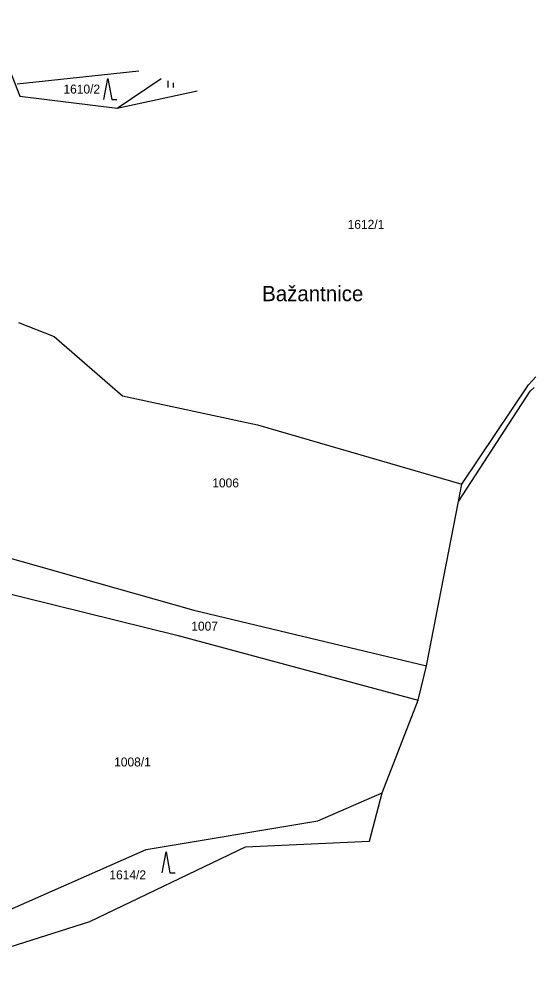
# Model space of a CAD drawing. Extents: x -779596 to -776743, y -1030330 to -1024513.
# Drawn here: x -777132.1 to -777034.1, y -1025761.4 to -1025579.7 of the extents above; entities that cross this region are included whole.
import ezdxf

# ---------------------------------------------------------------- set-up
doc = ezdxf.new("R2010")
doc.units = 0
for name, color, linetype in [('hranice parcel', 7, 'Continuous'), ('kultura', 7, 'Continuous'), ('názvosloví', 7, 'Continuous'), ('č_parcel poz_', 7, 'Continuous')]:
    doc.layers.add(name, color=color, linetype=linetype)

msp = doc.modelspace()

# ---------------------------------------------------------------- linework, layer by layer
at = {"layer": 'hranice parcel'}
for points in [[(-777137.747, -1025579.693), (-777132.03, -1025594.32)], [(-777132.5, -1025591.97), (-777109.452, -1025589.478)], [(-777113.55, -1025596.58), (-777105.199, -1025590.949)], [(-777113.55, -1025596.58), (-777098.366, -1025593.312)], [(-777132.03, -1025594.32), (-777113.55, -1025596.58)], [(-777132.24, -1025637.24), (-777125.48, -1025639.9)], [(-777125.48, -1025639.9), (-777112.51, -1025651.15)], [(-777035.54, -1025649.06), (-777034.145, -1025647.548)], [(-777048.79, -1025671.24), (-777035.22, -1025650.25)], [(-777048.15, -1025667.95), (-777035.54, -1025649.06)], [(-777035.22, -1025650.25), (-777034.448, -1025649.59)], [(-777112.51, -1025651.15), (-777086.94, -1025656.65)], [(-777086.94, -1025656.65), (-777048.15, -1025667.95)], [(-777048.79, -1025671.24), (-777048.15, -1025667.95)], [(-777054.88, -1025702.4), (-777048.79, -1025671.24)], [(-777135.62, -1025681.49), (-777098.98, -1025691.81)], [(-777137.08, -1025687.98), (-777102.25, -1025696.58)], [(-777098.98, -1025691.81), (-777054.88, -1025702.4)], [(-777102.25, -1025696.58), (-777056.46, -1025708.89)], [(-777056.46, -1025708.89), (-777054.88, -1025702.4)], [(-777063.26, -1025726.49), (-777056.46, -1025708.89)], [(-777075.48, -1025731.83), (-777063.26, -1025726.49)], [(-777065.7, -1025735.64), (-777063.26, -1025726.49)], [(-777108.05, -1025737.22), (-777075.48, -1025731.83)], [(-777089.22, -1025736.75), (-777065.7, -1025735.64)], [(-777150.65, -1025756.05), (-777108.05, -1025737.22)], [(-777118.76, -1025750.88), (-777089.22, -1025736.75)], [(-777151.8, -1025761.41), (-777118.76, -1025750.88)]]:
    msp.add_lwpolyline(points, dxfattribs=at)
at = {"layer": 'kultura'}
for points in [[(-777116.09, -1025594.93), (-777115.34, -1025590.93), (-777114.59, -1025594.93), (-777113.59, -1025594.93)], [(-777103.877, -1025592.675), (-777103.877, -1025591.406)], [(-777102.843, -1025592.675), (-777102.843, -1025591.764)], [(-777105.03, -1025741.67), (-777104.28, -1025737.67), (-777103.53, -1025741.67), (-777102.53, -1025741.67)]]:
    msp.add_lwpolyline(points, dxfattribs=at)

# ---------------------------------------------------------------- texts
at = {"layer": 'názvosloví'}
msp.add_text('Bažantnice', height=2.9, dxfattribs=at).set_placement((-777086.05, -1025633.21))
at = {"layer": 'č_parcel poz_'}
for s, p in [('1610/2', (-777123.74, -1025593.81)), ('1612/1', (-777069.84, -1025619.48)), ('1006', (-777095.51, -1025668.54)), ('1007', (-777099.49, -1025695.72)), ('1008/1', (-777114.12, -1025721.49)), ('1614/2', (-777115.02, -1025742.9))]:
    msp.add_text(s, height=1.7, dxfattribs=at).set_placement(p)

doc.saveas('drawing.dxf')
